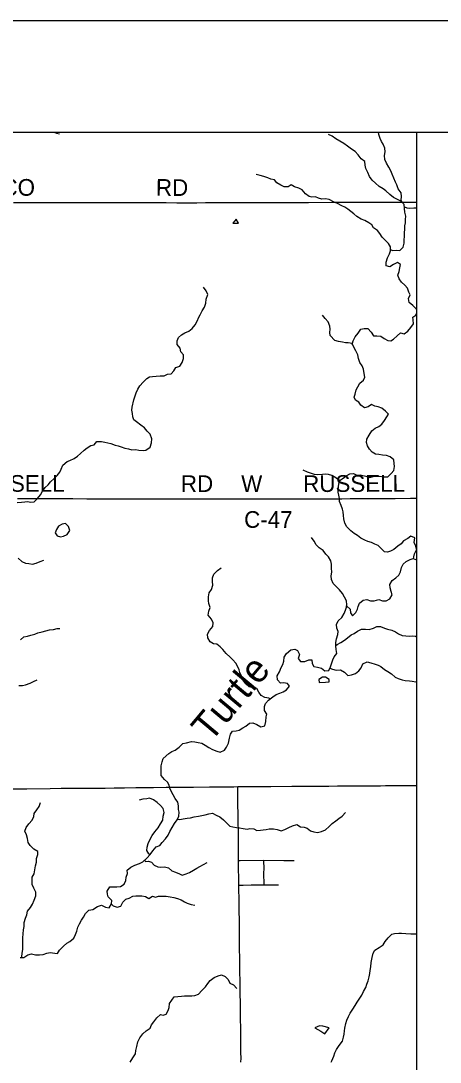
# Model space of a CAD drawing. Extents: x -87 to 2145, y -2128 to 440.
# Drawn here: x 246.3 to 283.9, y 346.4 to 440 of the extents above; entities that cross this region are included whole.
import ezdxf

# ---------------------------------------------------------------- set-up
doc = ezdxf.new("R2010")
doc.units = 0
for name, color, linetype in [('GM_X_County_Road', 7, 'Continuous'), ('GM_X_County_Road_Text', 7, 'Continuous'), ('GM_X_Minor_Lake', 7, 'Continuous'), ('GM_X_Minor_River', 7, 'Continuous'), ('GM_X_Minor_River_Text', 7, 'Continuous'), ('GM_X_State_Route', 7, 'Continuous'), ('GM_X_Township_Road', 7, 'Continuous'), ('SH_Border', 7, 'Continuous'), ('SH_Cut_Line', 7, 'Continuous'), ('SH_Text', 7, 'Continuous')]:
    doc.layers.add(name, color=color, linetype=linetype)

msp = doc.modelspace()

# ---------------------------------------------------------------- linework, layer by layer
at = {"layer": 'GM_X_County_Road'}
for points in [[(245.605, 423.683), (246.326, 423.678), (247.212, 423.683), (247.688, 423.681), (248.311, 423.683), (248.803, 423.686), (250.165, 423.681), (251.215, 423.677), (252.314, 423.667), (252.724, 423.668), (253.577, 423.668), (254.48, 423.668), (255.497, 423.676), (256.054, 423.667), (256.645, 423.669), (257.514, 423.664), (258.45, 423.667), (259.335, 423.665), (260.27, 423.658), (261.501, 423.657), (262.059, 423.662), (262.863, 423.665), (263.617, 423.663), (264.848, 423.667), (265.382, 423.671), (266.619, 423.681), (268.883, 423.679), (269.507, 423.676), (270.639, 423.685), (271.443, 423.684), (272.099, 423.692), (274.215, 423.694), (274.757, 423.7), (275.708, 423.709), (276.249, 423.708), (276.512, 423.708), (276.824, 423.712), (277.086, 423.715), (277.43, 423.711), (277.774, 423.708), (278.282, 423.704), (278.479, 423.705), (278.676, 423.706), (278.922, 423.71), (279.02, 423.71), (279.299, 423.713), (279.429, 423.713), (279.544, 423.709), (279.659, 423.711), (279.905, 423.712), (280.364, 423.71), (280.659, 423.711), (280.856, 423.711), (281.463, 423.704), (281.801, 423.705)], [(245.98, 397.092), (246.619, 397.097), (247.473, 397.096), (248.178, 397.09), (248.457, 397.088), (249.933, 397.076), (250.934, 397.073), (252.213, 397.06), (253.214, 397.055), (253.558, 397.051), (254.017, 397.059), (254.296, 397.058), (255.133, 397.057), (255.97, 397.057), (256.511, 397.053), (257.118, 397.051), (258.086, 397.045), (258.529, 397.048), (259.382, 397.052), (260.038, 397.048), (261.186, 397.052), (262.187, 397.049), (263.401, 397.057), (264.992, 397.049), (265.412, 397.053)], [(265.412, 397.053), (266.338, 397.045), (267.059, 397.049), (268.224, 397.051), (268.93, 397.056), (270.489, 397.05), (271.391, 397.047), (272.654, 397.05), (273.441, 397.053), (274.13, 397.059), (274.77, 397.063), (275.048, 397.063), (275.088, 397.065), (275.827, 397.07), (276.319, 397.072), (277.056, 397.069), (277.695, 397.073), (279.138, 397.086), (279.876, 397.089), (281.254, 397.1), (281.795, 397.11), (281.801, 397.11)]]:
    msp.add_lwpolyline(points, dxfattribs=at)
at = {"layer": 'GM_X_Minor_Lake'}
for p, q in [((265.805, 421.813), (265.591, 422.188)), ((249.481, 394.309), (249.357, 393.997)), ((249.357, 393.997), (249.531, 393.728)), ((273.967, 380.613), (273.951, 380.833))]:
    msp.add_line(p, q, dxfattribs=at)
for points in [[(265.591, 422.188), (265.291, 421.809)], [(265.291, 421.809), (265.805, 421.813)], [(250.663, 394.212), (250.539, 394.567), (250.293, 394.843), (249.971, 394.789), (249.667, 394.606), (249.481, 394.309)], [(249.531, 393.728), (249.841, 393.641), (250.093, 393.706), (250.447, 393.859), (250.663, 394.212)], [(273.951, 380.833), (273.623, 381.02), (273.352, 381.016), (273.037, 380.822), (273.05, 380.554)], [(273.05, 380.554), (273.635, 380.58), (273.967, 380.613)], [(273.967, 349.512), (273.399, 349.666), (273.079, 349.693), (272.679, 349.532)], [(272.679, 349.532), (273.211, 349.23), (273.568, 348.973), (273.967, 349.512)]]:
    msp.add_lwpolyline(points, dxfattribs=at)
at = {"layer": 'GM_X_Minor_River'}
for points in [[(249.266, 430), (249.475, 429.905), (249.735, 429.861)], [(279.446, 419.458), (279.647, 419.376), (280.008, 419.392), (280.31, 419.378), (280.584, 419.676), (280.677, 420.035), (280.699, 420.305), (280.703, 420.666), (280.715, 420.926), (280.758, 421.306), (280.76, 421.567), (280.793, 421.857), (280.815, 422.147), (280.828, 422.457), (280.75, 422.809), (280.723, 423.15), (280.686, 423.511), (280.447, 423.774), (280.097, 423.948), (279.736, 424.133), (279.397, 424.407), (279.048, 424.712), (278.788, 424.905), (278.448, 425.129), (278.119, 425.414), (277.819, 425.688), (277.581, 426.021), (277.423, 426.383), (277.245, 426.726), (277.197, 427.027), (277.16, 427.368), (276.83, 427.612), (276.552, 427.946), (276.283, 428.249), (275.963, 428.484), (275.613, 428.728), (275.274, 428.992), (274.904, 429.197), (274.544, 429.412), (274.214, 429.626), (273.884, 429.8)], [(280.489, 423.728), (280.428, 423.884), (280.45, 424.204), (280.403, 424.556), (280.145, 424.909), (280.037, 425.251), (279.919, 425.503), (279.761, 425.875), (279.623, 426.217), (279.485, 426.529), (279.317, 426.862), (279.099, 427.205), (278.951, 427.527), (278.913, 427.888), (278.977, 428.228), (278.949, 428.568), (278.791, 428.921), (278.643, 429.173), (278.524, 429.425), (278.417, 429.776), (278.388, 430)], [(281.801, 414.063), (281.754, 414.133), (281.465, 414.426), (281.136, 414.701), (281.088, 415.062), (281.222, 415.381), (281.103, 415.633), (280.975, 415.995), (280.746, 416.258), (280.457, 416.522), (280.249, 416.825), (280.121, 417.147), (280.234, 417.476), (280.307, 417.796), (280.37, 418.105), (280.08, 418.279), (279.736, 418.093), (279.403, 417.906), (279.072, 417.98), (279.065, 418.321), (279.199, 418.71), (279.363, 419.069), (279.445, 419.328), (279.448, 419.709), (279.29, 419.991), (278.971, 420.285), (278.711, 420.549), (278.513, 420.902), (278.295, 421.175), (277.925, 421.4), (277.776, 421.662), (277.516, 421.855), (277.156, 422.05), (276.815, 422.174), (276.425, 422.429), (276.166, 422.672), (275.896, 422.876), (275.637, 423.069), (275.357, 423.253), (275.076, 423.386), (274.706, 423.591), (274.356, 423.735), (273.945, 423.96), (273.634, 424.004), (273.292, 423.968), (273.001, 424.062), (272.731, 424.175), (272.409, 424.149), (272.148, 424.222), (271.839, 424.466), (271.52, 424.81), (271.23, 424.964), (270.849, 425.099), (270.549, 425.263), (270.286, 425.085), (269.904, 425.08), (269.604, 425.224), (269.254, 425.448), (269.035, 425.721), (268.724, 425.785), (268.453, 425.888), (268.083, 426.023), (267.751, 426.097), (267.401, 426.201)], [(280.709, 423.283), (280.935, 423.207), (281.186, 423.154), (281.558, 423.2), (281.801, 423.197)], [(256.671, 403.97), (256.412, 404.144), (256.314, 404.406), (256.288, 404.707), (256.241, 405.028), (256.265, 405.299), (256.403, 405.947), (256.538, 406.306), (256.621, 406.575), (256.786, 406.913), (256.97, 407.211), (257.255, 407.527), (257.57, 407.862), (257.833, 408.008), (258.084, 408.044), (258.426, 408.069), (258.778, 408.093), (259.129, 408.097), (259.442, 408.263), (259.784, 408.287), (260.018, 408.544), (260.202, 408.862), (260.555, 408.976), (260.75, 409.304), (260.875, 409.672), (260.888, 410.003), (260.64, 410.257), (260.564, 410.589), (260.297, 410.924), (260.311, 411.244), (260.435, 411.543), (260.689, 411.799), (261.002, 411.975), (261.355, 412.109), (261.669, 412.345), (261.924, 412.681), (262.119, 413.069), (262.233, 413.327), (262.386, 413.596), (262.551, 413.954), (262.756, 414.281), (262.87, 414.63), (262.905, 415), (263.05, 415.408), (262.904, 415.751), (262.666, 416.056)], [(274.86, 398.673), (275.124, 398.864), (275.548, 399.14), (275.801, 399.287), (276.143, 399.323), (276.443, 399.179), (276.734, 399.196), (277.246, 399.08), (277.617, 398.976), (277.899, 399.062), (278.161, 399.099), (278.442, 399.096), (278.884, 399.021), (279.205, 399.037), (279.509, 399.344), (279.753, 399.602), (279.826, 399.962), (279.778, 400.213), (279.751, 400.553), (279.421, 400.817), (279.111, 400.951), (278.729, 400.976), (278.408, 401.029), (278.117, 401.073), (277.817, 401.247), (277.568, 401.51), (277.4, 401.822), (277.302, 402.114), (277.335, 402.414), (277.549, 402.782), (277.793, 403.15), (278.087, 403.407), (278.409, 403.543), (278.683, 403.771), (278.927, 404.088), (279.13, 404.406), (279.273, 404.675), (279.014, 404.919), (278.695, 405.203), (278.344, 405.327), (278.053, 405.37), (277.743, 405.534), (277.44, 405.317), (277.127, 405.231), (276.808, 405.465), (276.629, 405.737), (276.329, 405.921), (276.211, 406.183), (276.283, 406.463), (276.377, 406.832), (276.52, 407.121), (276.704, 407.459), (277.027, 407.706), (277.16, 407.985), (277.103, 408.326), (277.026, 408.718), (276.927, 408.989), (276.699, 409.313), (276.601, 409.664), (276.534, 409.996), (276.356, 410.338), (276.158, 410.681), (276.02, 411.014), (275.658, 411.068), (275.407, 411.071), (275.146, 411.134), (274.785, 411.178), (274.454, 411.282), (274.056, 411.718), (274.018, 411.989), (274.03, 412.309), (274.023, 412.58), (273.855, 412.962), (273.596, 413.266), (273.367, 413.569)], [(276.048, 410.944), (276.009, 410.924), (276.112, 411.253), (276.286, 411.602), (276.55, 411.939), (276.784, 412.287), (277.096, 412.343), (277.438, 412.37), (277.716, 412.026), (277.935, 411.703), (278.246, 411.689), (278.588, 411.665), (278.878, 411.461), (279.228, 411.277), (279.489, 411.244), (279.741, 411.411), (280.056, 411.708), (280.349, 411.955), (280.7, 411.881), (281.024, 412.128), (281.288, 412.445), (281.532, 412.763), (281.484, 413.124), (281.456, 413.385), (281.719, 413.562), (281.801, 413.69)], [(245.951, 396.732), (246.333, 396.756), (246.624, 396.791), (246.896, 396.807), (247.156, 396.763), (247.458, 396.798), (247.772, 397.073), (248.037, 397.399), (248.232, 397.736), (248.467, 398.063), (248.721, 398.319), (248.945, 398.576), (249.27, 398.891), (249.525, 399.157), (249.779, 399.454), (249.893, 399.712), (250.058, 400.08), (250.423, 400.405), (250.675, 400.491), (251.049, 400.665), (251.373, 400.89), (251.637, 401.126), (251.971, 401.411), (252.235, 401.647), (252.559, 401.853), (252.861, 401.918), (253.095, 402.194), (253.517, 402.218), (253.818, 402.153), (254.088, 402.088), (254.358, 402.014), (254.728, 401.888), (255.008, 401.823), (255.268, 401.739), (255.608, 401.593), (255.929, 401.538), (256.249, 401.462), (256.601, 401.477), (256.881, 401.432), (257.242, 401.396), (257.494, 401.432), (257.888, 401.696), (257.993, 402.085), (258.028, 402.445), (257.882, 402.868), (257.614, 403.123), (257.377, 403.427), (257.039, 403.673), (256.671, 403.97)], [(281.801, 392.529), (281.744, 392.79), (281.596, 393.142), (281.65, 393.552), (281.29, 393.696), (281.026, 393.479), (280.633, 393.273), (280.429, 393.005), (280.116, 392.799), (279.752, 392.493), (279.459, 392.346), (279.177, 392.259), (278.916, 392.302), (278.607, 392.596), (278.358, 392.849), (278.048, 392.983), (277.747, 393.126), (277.417, 393.23), (277.146, 393.343), (276.806, 393.518), (276.497, 393.751), (276.207, 393.945), (275.887, 394.179), (275.549, 394.533), (275.361, 394.856), (275.263, 395.247), (275.246, 395.568), (275.199, 395.879), (275.14, 396.13), (275.023, 396.442), (274.885, 396.814), (274.867, 397.084), (274.83, 397.395), (274.762, 397.656), (274.754, 397.927), (274.828, 398.357), (274.881, 398.657), (274.541, 398.931), (274.192, 399.145), (273.881, 399.249), (273.62, 399.282), (273.348, 399.225), (272.946, 399.21), (272.635, 399.243), (272.284, 399.347), (272.013, 399.451), (271.633, 399.615)], [(275.523, 387.394), (275.527, 387.516), (275.51, 387.886), (275.342, 388.218), (275.165, 388.561), (274.886, 388.884), (274.627, 389.108), (274.298, 389.452), (274.15, 389.794), (274.123, 390.145), (274.197, 390.474), (274.17, 390.835), (274.163, 391.195), (274.115, 391.496), (273.887, 391.829), (273.668, 392.082), (273.4, 392.415), (273.06, 392.64), (272.801, 392.913), (272.613, 393.255), (272.365, 393.589)], [(281.529, 391.669), (281.545, 391.831), (281.607, 392.121), (281.801, 392.46)], [(246.03, 391.725), (246.357, 391.419), (246.707, 391.273), (246.978, 391.249), (247.319, 391.193), (247.651, 391.288), (248.014, 391.432), (248.327, 391.537)], [(274.41, 382.844), (274.634, 383.172), (274.587, 383.523), (274.55, 383.844), (274.553, 384.154), (274.626, 384.473), (274.72, 384.862), (274.752, 385.122), (274.654, 385.434), (274.597, 385.775), (274.771, 386.093), (275.095, 386.4), (275.289, 386.738), (275.423, 387.056), (275.526, 387.406), (275.825, 387.152), (275.873, 386.821), (276.041, 386.549), (276.335, 386.826), (276.509, 387.134), (276.571, 387.393), (276.674, 387.693), (277.008, 387.939), (277.32, 388.015), (277.651, 387.902), (278.003, 387.887), (278.406, 388.023), (278.756, 387.879), (279.058, 387.875), (279.411, 388.061), (279.605, 388.42), (279.528, 388.741), (279.42, 389.062), (279.413, 389.363), (279.597, 389.721), (279.93, 389.958), (280.204, 390.185), (280.367, 390.493), (280.441, 390.873), (280.594, 391.181), (280.868, 391.428), (281.221, 391.605), (281.493, 391.682), (281.801, 391.572)], [(268.671, 379.097), (268.543, 379.145), (268.183, 379.213), (267.835, 379.39), (267.639, 379.674), (267.464, 379.998), (267.124, 380.065), (266.785, 380.172), (266.468, 380.429), (266.223, 380.764), (266.069, 381.107), (265.924, 381.44), (265.878, 381.691), (265.714, 382.025), (265.578, 382.278), (265.312, 382.583), (265.055, 382.819), (264.72, 383.156), (264.405, 383.502), (264.179, 383.757), (263.882, 383.983), (263.562, 384.04), (263.263, 384.196), (263.069, 384.551), (263.045, 384.901), (263.211, 385.228), (263.498, 385.582), (263.544, 385.921), (263.379, 386.255), (263.084, 386.591), (263.161, 386.96), (263.267, 387.277), (263.153, 387.64), (263.117, 387.901), (263.123, 388.241), (263.169, 388.6), (263.385, 388.916), (263.522, 389.283), (263.468, 389.614), (263.483, 389.944), (263.61, 390.282), (263.926, 390.605), (264.252, 390.849)], [(274.55, 383.874), (274.661, 383.972), (275.005, 384.149), (275.338, 384.365), (275.601, 384.552), (275.936, 384.848), (276.188, 384.966), (276.511, 385.152), (276.855, 385.348), (277.206, 385.344), (277.538, 385.31), (277.941, 385.436), (278.223, 385.583), (278.575, 385.569), (278.935, 385.424), (279.196, 385.341), (279.567, 385.247), (279.917, 385.093), (280.187, 384.91), (280.508, 384.786), (280.829, 384.752), (281.18, 384.718), (281.452, 384.735), (281.713, 384.702), (281.801, 384.651)], [(246.229, 384.375), (246.544, 384.64), (246.876, 384.725), (247.168, 384.8), (247.521, 384.895), (247.814, 385.01), (248.186, 385.114), (248.529, 385.189), (248.851, 385.273), (249.203, 385.328), (249.535, 385.392), (249.786, 385.398)], [(258.12, 365.436), (258.425, 365.793), (258.737, 365.899), (258.971, 366.167), (259.266, 366.503), (259.5, 366.841), (259.654, 367.179), (259.868, 367.526), (260.062, 367.874), (260.316, 368.201), (260.45, 368.55), (260.474, 368.89), (260.436, 369.14), (260.419, 369.461), (260.371, 369.801), (260.133, 370.124), (259.945, 370.447), (259.807, 370.718), (259.639, 371.06), (259.602, 371.321), (259.453, 371.593), (259.164, 371.826), (258.886, 372.2), (258.859, 372.5), (258.861, 372.75), (258.874, 373.05), (258.948, 373.429), (259.061, 373.718), (259.548, 374.183), (259.82, 374.35), (260.123, 374.476), (260.477, 374.742), (260.802, 375.058), (261.134, 375.124), (261.608, 375.259), (261.899, 375.216), (262.2, 375.172), (262.521, 375.088), (262.831, 374.924), (263.141, 374.721), (263.491, 374.546), (263.861, 374.392), (264.172, 374.278), (264.555, 374.464), (264.739, 374.732), (264.923, 375.09), (264.997, 375.559), (265.101, 375.898), (265.284, 376.166), (265.616, 376.202), (265.868, 376.279), (266.192, 376.486), (266.475, 376.643), (266.809, 376.909), (267.111, 376.935), (267.451, 376.781), (267.811, 376.557), (268.163, 376.673), (268.267, 377.052), (268.301, 377.452), (268.344, 377.721), (268.156, 378.044), (268.159, 378.384), (268.252, 378.653), (268.506, 378.97), (268.891, 379.266), (269.184, 379.463), (269.537, 379.599), (269.809, 379.715), (270.112, 379.902), (270.407, 380.219), (270.198, 380.471), (269.867, 380.515), (269.595, 380.488), (269.327, 380.802), (269.3, 381.142), (269.494, 381.5), (269.658, 381.889), (269.781, 382.168), (269.884, 382.477), (269.928, 382.816), (270.122, 383.164), (270.517, 383.49), (270.859, 383.536), (271.109, 383.413), (271.277, 383.061), (271.173, 382.712), (271.392, 382.449), (271.773, 382.425), (272.137, 382.591), (272.398, 382.597), (272.435, 382.257), (272.573, 381.975), (272.904, 381.921), (273.265, 381.837), (273.575, 381.603), (273.937, 381.639), (274.06, 381.958), (274.163, 382.217), (274.297, 382.585), (274.41, 382.844)], [(274.01, 381.827), (274.239, 381.745), (274.58, 381.651), (274.973, 381.687), (275.322, 381.493), (275.631, 381.189), (275.953, 381.235), (276.306, 381.371), (276.63, 381.608), (276.813, 381.866), (276.967, 382.224), (277.351, 382.4), (277.681, 382.306), (278.093, 382.201), (278.343, 382.108), (278.593, 381.995), (278.912, 381.711), (279.232, 381.538), (279.542, 381.324), (279.891, 381.04), (280.161, 380.916), (280.512, 380.792), (280.782, 380.719), (281.164, 380.695), (281.415, 380.672), (281.736, 380.608), (281.801, 380.594)], [(246.087, 380.275), (246.428, 380.269), (246.7, 380.345), (247.104, 380.499), (247.417, 380.644), (247.74, 380.788)], [(246.321, 355.855), (246.362, 355.904), (246.395, 356.234), (246.438, 356.554), (246.462, 356.943), (246.445, 357.284), (246.438, 357.624), (246.482, 357.963), (246.515, 358.333), (246.558, 358.642), (246.582, 358.982), (246.696, 359.371), (246.799, 359.69), (246.863, 359.999), (247.137, 360.326), (247.331, 360.644), (247.475, 361.002), (247.619, 361.37), (247.622, 361.71), (247.435, 362.063), (247.287, 362.414), (247.29, 362.735), (247.303, 363.054), (247.477, 363.362), (247.541, 363.732), (247.594, 364.081), (247.688, 364.4), (247.681, 364.75), (247.785, 365.109), (247.797, 365.379), (247.447, 365.573), (247.119, 365.907), (246.94, 366.169), (246.863, 366.53), (246.786, 366.871), (246.638, 367.203), (246.762, 367.532), (246.996, 367.859), (247.301, 368.176), (247.445, 368.524), (247.457, 368.784), (247.721, 369.111), (247.905, 369.419), (248.029, 369.758)], [(257.858, 365.08), (257.756, 365.161), (257.597, 365.443), (257.6, 365.763), (257.704, 366.082), (257.878, 366.47), (258.052, 366.798), (258.317, 367.135), (258.601, 367.501), (258.816, 367.849), (259.01, 368.197), (259.063, 368.546), (259.137, 368.875), (259.039, 369.217), (258.811, 369.5), (258.512, 369.783), (258.182, 370.017), (257.832, 370.151), (257.57, 370.114), (257.228, 370.078), (256.886, 369.993)], [(260.345, 368.275), (260.548, 368.239), (260.85, 368.305), (261.202, 368.351), (261.504, 368.407), (261.837, 368.473), (262.219, 368.549), (262.531, 368.605), (262.813, 368.672), (263.146, 368.758), (263.478, 368.804), (263.808, 368.64), (264.148, 368.486), (264.457, 368.222), (264.756, 367.919), (265.045, 367.635), (265.296, 367.592), (265.637, 367.518), (265.898, 367.495), (266.229, 367.431), (266.59, 367.387), (266.842, 367.444), (267.184, 367.41), (267.454, 367.267), (267.776, 367.293), (268.037, 367.31), (268.299, 367.337), (268.581, 367.394), (268.942, 367.409), (269.294, 367.335), (269.654, 367.231), (269.987, 367.347), (270.32, 367.523), (270.654, 367.679), (271.037, 367.795), (271.376, 367.591), (271.708, 367.547), (271.978, 367.474), (272.267, 367.22), (272.578, 367.127), (272.919, 367.082), (273.272, 367.158), (273.615, 367.314), (273.939, 367.601), (274.233, 367.887), (274.537, 368.114), (274.83, 368.331), (275.114, 368.537), (275.428, 368.874)], [(246.221, 355.856), (246.552, 355.852), (246.906, 356.078), (247.229, 356.174), (247.59, 356.08), (247.952, 356.095), (248.273, 356.102), (248.596, 356.228), (248.908, 356.284), (249.32, 356.219), (249.571, 356.216), (249.755, 356.504), (250.09, 356.86), (250.394, 357.126), (250.677, 357.283), (251.021, 357.589), (251.195, 357.917), (251.298, 358.206), (251.402, 358.555), (251.536, 358.883), (251.71, 359.201), (251.903, 359.459), (252.087, 359.787), (252.391, 360.083), (252.744, 360.149), (253.158, 360.414), (253.511, 360.55), (253.861, 360.366), (254.192, 360.292), (254.427, 360.659), (254.43, 360.979), (254.121, 361.293), (254.043, 361.544), (254.016, 361.814), (254.26, 362.181), (254.552, 362.208), (254.894, 362.204), (255.226, 362.22), (255.549, 362.446), (255.713, 362.754), (255.726, 363.064), (255.859, 363.383), (255.832, 363.703), (256.146, 363.969), (256.5, 364.135), (256.923, 364.28), (257.236, 364.437), (257.591, 364.773), (257.876, 365.099), (258.12, 365.436)], [(257.391, 364.583), (257.437, 364.464), (257.739, 364.501), (257.99, 364.398), (258.238, 364.125), (258.569, 364.001), (258.82, 363.958), (259.162, 363.994), (259.523, 363.909), (259.822, 363.636), (260.152, 363.502), (260.513, 363.367), (260.763, 363.244), (261.106, 363.35), (261.429, 363.487), (261.772, 363.693), (262.065, 363.869), (262.328, 364.026), (262.661, 364.212), (262.995, 364.378)], [(254.421, 360.649), (254.566, 360.497), (254.907, 360.373), (255.239, 360.469), (255.423, 360.817), (255.697, 361.084), (256, 361.181), (256.333, 361.367), (256.585, 361.394), (256.846, 361.391), (257.127, 361.397), (257.459, 361.333), (257.778, 361.139), (258.102, 361.366), (258.372, 361.252), (258.625, 361.369), (258.996, 361.345), (259.328, 361.341), (259.69, 361.307), (260, 361.233), (260.341, 361.159), (260.652, 361.015), (260.962, 360.832), (261.212, 360.719), (261.552, 360.604), (261.894, 360.54)], [(274.144, 346.44), (274.199, 346.56), (274.377, 346.977), (274.462, 347.286), (274.598, 347.574), (274.855, 347.93), (275.153, 348.316), (275.25, 348.695), (275.304, 348.954), (275.319, 349.244), (275.374, 349.504), (275.451, 349.903), (275.526, 350.212), (275.683, 350.55), (275.828, 350.838), (276.086, 351.204), (276.292, 351.541), (276.478, 351.818), (276.654, 352.115), (276.88, 352.452), (277.037, 352.78), (277.234, 353.157), (277.339, 353.445), (277.455, 353.754), (277.541, 354.093), (277.597, 354.412), (277.641, 354.682), (277.687, 355.012), (277.734, 355.402), (277.821, 355.841), (277.918, 356.22), (278.063, 356.488), (278.45, 356.751), (278.795, 356.986), (278.991, 357.273), (279.238, 357.619), (279.575, 357.934), (279.827, 357.989), (280.2, 358.043), (280.461, 358.039), (280.843, 358.012), (281.274, 357.985), (281.576, 357.969), (281.801, 357.966)], [(256.088, 346.44), (256.094, 346.453), (256.317, 346.841), (256.56, 347.199), (256.611, 347.479), (256.693, 347.858), (256.786, 348.258), (256.968, 348.616), (257.211, 348.974), (257.523, 349.262), (257.875, 349.499), (258.007, 349.808), (258.219, 350.076), (258.482, 350.434), (258.804, 350.731), (259.054, 350.669), (259.335, 350.767), (259.498, 351.096), (259.579, 351.355), (259.631, 351.705), (259.833, 352.013), (260.045, 352.301), (260.356, 352.349), (260.707, 352.376), (260.968, 352.393), (261.289, 352.411), (261.63, 352.408), (261.88, 352.426), (262.222, 352.563), (262.534, 352.89), (262.857, 353.208), (263.049, 353.506), (263.281, 353.764), (263.643, 354.061), (263.975, 354.208), (264.296, 354.276), (264.606, 354.143), (264.885, 353.87), (265.043, 353.539), (265.353, 353.376), (265.672, 353.073)]]:
    msp.add_lwpolyline(points, dxfattribs=at)
at = {"layer": 'GM_X_State_Route'}
for points in [[(242.907, 370.955), (243.089, 370.966), (243.581, 370.981), (244.91, 370.998), (245.829, 371.009), (246.322, 371.01), (246.814, 371.007), (248.892, 371.027), (249.893, 371.044), (250.565, 371.05), (251.107, 371.055), (251.702, 371.052)], [(251.702, 371.052), (251.779, 371.051), (252.698, 371.059), (253.846, 371.07), (254.649, 371.079), (255.584, 371.094), (256.601, 371.104), (258.192, 371.112), (259.323, 371.134), (260.111, 371.141), (261.062, 371.146), (261.778, 371.153)], [(261.778, 371.153), (263.211, 371.166), (264.211, 371.175), (265.408, 371.192), (265.744, 371.195), (268.704, 371.21), (270.591, 371.224), (271.772, 371.237), (272.871, 371.247), (273.937, 371.246), (274.691, 371.254), (275.463, 371.264), (276.234, 371.263), (277.513, 371.27), (278.563, 371.278), (279.022, 371.284), (281.801, 371.291)]]:
    msp.add_lwpolyline(points, dxfattribs=at)
at = {"layer": 'GM_X_Township_Road'}
msp.add_line((268.113, 362.369), (269.404, 362.368), dxfattribs=at)
for points in [[(245.98, 397.092), (246.619, 397.097), (247.473, 397.096), (248.178, 397.09), (248.457, 397.088), (249.933, 397.076), (250.934, 397.073), (252.213, 397.06), (253.214, 397.055), (253.558, 397.051), (254.017, 397.059), (254.296, 397.058), (255.133, 397.057), (255.97, 397.057), (256.511, 397.053), (257.118, 397.051), (258.086, 397.045), (258.529, 397.048), (259.382, 397.052), (260.038, 397.048), (261.186, 397.052), (262.187, 397.049), (263.401, 397.057), (264.992, 397.049), (265.412, 397.053)], [(265.412, 397.053), (266.338, 397.045), (267.059, 397.049), (268.224, 397.051), (268.93, 397.056), (270.489, 397.05), (271.391, 397.047), (272.654, 397.05), (273.441, 397.053), (274.13, 397.059), (274.77, 397.063), (275.048, 397.063), (275.088, 397.065), (275.827, 397.07), (276.319, 397.072), (277.056, 397.069), (277.695, 397.073), (279.138, 397.086), (279.876, 397.089), (281.254, 397.1), (281.795, 397.11), (281.801, 397.11)], [(265.813, 364.57), (265.811, 364.815), (265.814, 365.553), (265.814, 365.98), (265.81, 366.422), (265.806, 366.929), (265.802, 367.322), (265.796, 367.863), (265.792, 368.142), (265.782, 368.552), (265.772, 369.044), (265.766, 369.273), (265.76, 369.552), (265.756, 369.847), (265.749, 370.273), (265.744, 371.195)], [(265.813, 364.57), (265.949, 364.57), (268.1, 364.576)], [(265.838, 362.35), (265.838, 362.421), (265.832, 363.077), (265.822, 363.683), (265.815, 364.258), (265.813, 364.57)], [(268.1, 364.576), (269.89, 364.563), (270.382, 364.563), (270.809, 364.568)], [(268.113, 362.369), (268.102, 363.443), (268.102, 363.557), (268.104, 363.705), (268.104, 363.935), (268.1, 364.449), (268.1, 364.576)], [(265.838, 362.35), (266.003, 362.351), (266.233, 362.352), (266.952, 362.367), (267.395, 362.366), (268.076, 362.369), (268.113, 362.369)], [(266.037, 346.44), (266.039, 346.808), (266.038, 347.301), (266.036, 347.514), (266.03, 348.104), (266.025, 348.432), (266.019, 348.777), (266.009, 349.416), (265.998, 350.417), (265.992, 351.122), (265.98, 351.926), (265.973, 352.434), (265.962, 353.008), (265.949, 353.861), (265.939, 354.402), (265.933, 354.877), (265.925, 355.484), (265.92, 355.894), (265.911, 356.517), (265.903, 357.239), (265.903, 358.124), (265.9, 358.829), (265.898, 359.108), (265.873, 360.092), (265.874, 360.633), (265.864, 361.093), (265.84, 361.978), (265.838, 362.35)]]:
    msp.add_lwpolyline(points, dxfattribs=at)
at = {"layer": 'SH_Border'}
msp.add_lwpolyline([(30, 430), (670, 430), (670, 10), (30, 10)], close=True, dxfattribs=at)
at = {"layer": 'SH_Cut_Line'}
msp.add_lwpolyline([(0, 0), (680, 0), (680, 440), (0, 440)], close=True, dxfattribs=at)
at = {"layer": 'SH_Text'}
msp.add_lwpolyline([(30, 430), (281.801, 430), (281.801, 10), (30, 10)], close=True, dxfattribs=at)

# ---------------------------------------------------------------- texts
at = {"layer": 'GM_X_County_Road_Text'}
for s, rotation, p in [('CISCO', 0.00001, (241.195, 424.285)), ('RD', 359.50769, (258.396, 424.285)), ('RUSSELL', 0.00001, (241.063, 397.688)), ('RD', 0.00001, (260.643, 397.666)), ('W', 0.00001, (266.055, 397.666)), ('RUSSELL', 0.15825, (271.622, 397.666)), ('C-47', 0.00001, (266.319, 394.447))]:
    msp.add_text(s, height=1.5, rotation=rotation, dxfattribs=at).set_placement(p)
at = {"layer": 'GM_X_Minor_River_Text'}
msp.add_text('Turtle', height=2.5002, rotation=50.04508, dxfattribs=at).set_placement((263.302, 375.093))

doc.saveas('drawing.dxf')
